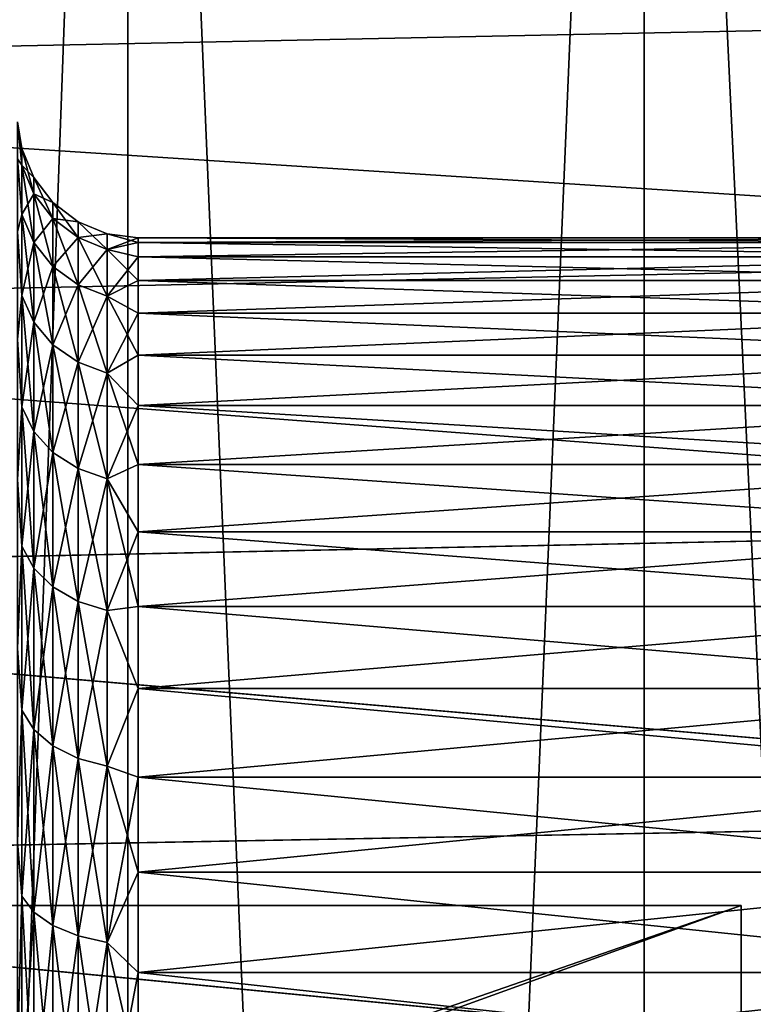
# Model space of a CAD drawing. Header units: metres. Extents: x -109 to 109, y -78 to 121.
# Tile 304 of 656: x -87.2 to -85.98, y 105.31 to 106.94. Entities that reach past the tile are written whole.
import ezdxf

# ---------------------------------------------------------------- set-up
doc = ezdxf.new("R2010")
doc.units = ezdxf.units.M
doc.layers.add('solid_508554_SW0001', color=7, linetype='CONTINUOUS')

msp = doc.modelspace()

# ---------------------------------------------------------------- linework, layer by layer
at = {"layer": 'solid_508554_SW0001'}
for points in [[(-87.758316, 109.825623, -25.499985), (-87.758324, 89.525627, -25.499985), (-87.017212, 89.525627, -24.358774)], [(-87.017204, 109.825623, -39.641228), (-87.017212, 89.525627, -39.641224), (-87.758324, 89.525627, -38.500015)], [(-87.017204, 109.825623, -39.641228), (-87.758324, 89.525627, -38.500015), (-87.758316, 109.825623, -38.500015)], [(-87.758316, 109.825623, -25.499985), (-87.017212, 89.525627, -24.358774), (-87.017204, 109.825623, -24.358772)], [(-87.017204, 109.825623, -24.358772), (-87.017212, 89.525627, -24.358774), (-86.160873, 89.525627, -23.301289)], [(-86.160873, 109.825623, -40.698708), (-86.160873, 89.525627, -40.698711), (-87.017212, 89.525627, -39.641224)], [(-86.160873, 109.825623, -40.698708), (-87.017212, 89.525627, -39.641224), (-87.017204, 109.825623, -39.641228)], [(-87.017204, 109.825623, -24.358772), (-86.160873, 89.525627, -23.301289), (-86.160873, 109.825623, -23.301292)], [(-86.160873, 109.825623, -23.301292), (-86.160873, 89.525627, -23.301289), (-85.198685, 89.525627, -22.339108)], [(-86.160873, 109.825623, -23.301292), (-85.198685, 89.525627, -22.339108), (-85.198708, 109.825623, -22.339127)], [(-85.198708, 109.825623, -41.660873), (-85.198685, 89.525627, -41.660892), (-86.160873, 89.525627, -40.698711)], [(-85.198708, 109.825623, -41.660873), (-86.160873, 89.525627, -40.698711), (-86.160873, 109.825623, -40.698708)], [(-89.188416, 106.853333, -29.170856), (-89.27124, 107.204384, -29.571938), (-84.5, 106.948959, -29.269775)], [(-89.27124, 107.204384, -34.428066), (-89.188416, 106.85334, -34.829136), (-84.5, 106.948959, -34.730225)], [(-89.188416, 106.853333, -29.170856), (-84.5, 106.948959, -29.269775), (-84.5, 106.549965, -28.897144)], [(-89.188416, 106.85334, -34.829136), (-84.5, 106.549965, -35.102856), (-84.5, 106.948959, -34.730225)], [(-89.188416, 106.85334, -34.829136), (-89.105034, 106.45192, -35.180111), (-84.5, 106.549965, -35.102856)], [(-89.105034, 106.451897, -28.819876), (-89.188416, 106.853333, -29.170856), (-84.5, 106.549965, -28.897144)], [(-87.193184, 106.696396, -32.383999), (-87.199997, 106.70665, -32.612045), (-87.199997, 106.767929, -32.205544)], [(-87.193184, 106.723862, -32), (-87.199997, 106.767929, -32.205544), (-87.199997, 106.767929, -31.794451)], [(-87.193184, 106.696396, -32.383999), (-87.199997, 106.767929, -32.205544), (-87.193184, 106.723862, -32)], [(-87.193184, 106.696396, -31.616001), (-87.199997, 106.767929, -31.794451), (-87.199997, 106.70665, -31.387949)], [(-87.193184, 106.723862, -32), (-87.199997, 106.767929, -31.794451), (-87.193184, 106.696396, -31.616001)], [(-87.193184, 106.723862, -32), (-87.17318, 106.675583, -32), (-87.17318, 106.648605, -32.377129)], [(-87.193184, 106.723862, -32), (-87.193184, 106.696396, -31.616001), (-87.17318, 106.675583, -32)], [(-87.193184, 106.696396, -32.383999), (-87.193184, 106.723862, -32), (-87.17318, 106.648605, -32.377129)], [(-87.193184, 106.614563, -32.760181), (-87.199997, 106.585457, -33.004868), (-87.199997, 106.70665, -32.612045)], [(-87.193184, 106.614563, -32.760181), (-87.199997, 106.70665, -32.612045), (-87.193184, 106.696396, -32.383999)], [(-87.193184, 106.614563, -31.239819), (-87.199997, 106.70665, -31.387949), (-87.199997, 106.585457, -30.995127)], [(-87.193184, 106.696396, -31.616001), (-87.199997, 106.70665, -31.387949), (-87.193184, 106.614563, -31.239819)], [(-87.193184, 106.696396, -31.616001), (-87.17318, 106.648605, -31.622871), (-87.17318, 106.675583, -32)], [(-87.193184, 106.696396, -31.616001), (-87.193184, 106.614563, -31.239819), (-87.17318, 106.648605, -31.622871)], [(-87.193184, 106.696396, -32.383999), (-87.17318, 106.648605, -32.377129), (-87.17318, 106.568237, -32.746578)], [(-87.193184, 106.614563, -32.760181), (-87.193184, 106.696396, -32.383999), (-87.17318, 106.568237, -32.746578)], [(-87.17318, 106.675583, -32), (-87.14135, 106.634132, -32), (-87.14135, 106.607582, -32.371227)], [(-87.17318, 106.675583, -32), (-87.17318, 106.648605, -31.622871), (-87.14135, 106.634132, -32)], [(-87.17318, 106.648605, -32.377129), (-87.17318, 106.675583, -32), (-87.14135, 106.607582, -32.371227)], [(-87.193184, 106.614563, -31.239819), (-87.17318, 106.568237, -31.253422), (-87.17318, 106.648605, -31.622871)], [(-87.17318, 106.648605, -31.622871), (-87.14135, 106.607582, -31.628771), (-87.14135, 106.634132, -32)], [(-87.17318, 106.648605, -31.622871), (-87.17318, 106.568237, -31.253422), (-87.14135, 106.607582, -31.628771)], [(-87.17318, 106.648605, -32.377129), (-87.14135, 106.607582, -32.371227), (-87.14135, 106.528465, -32.734901)], [(-87.17318, 106.568237, -32.746578), (-87.17318, 106.648605, -32.377129), (-87.14135, 106.528465, -32.734901)], [(-87.14135, 106.634132, -32), (-87.099861, 106.602341, -32), (-87.099861, 106.576118, -32.366707)], [(-87.14135, 106.634132, -32), (-87.14135, 106.607582, -31.628771), (-87.099861, 106.602341, -32)], [(-87.14135, 106.607582, -32.371227), (-87.14135, 106.634132, -32), (-87.099861, 106.576118, -32.366707)], [(-87.193184, 106.480026, -33.120888), (-87.199997, 106.585457, -33.004868), (-87.193184, 106.614563, -32.760181)], [(-87.193184, 106.614563, -31.239819), (-87.199997, 106.585457, -30.995127), (-87.193184, 106.480026, -30.879112)], [(-87.193184, 106.614563, -31.239819), (-87.193184, 106.480026, -30.879112), (-87.17318, 106.568237, -31.253422)], [(-87.193184, 106.614563, -32.760181), (-87.17318, 106.568237, -32.746578), (-87.17318, 106.436111, -33.10083)], [(-87.193184, 106.480026, -33.120888), (-87.193184, 106.614563, -32.760181), (-87.17318, 106.436111, -33.10083)], [(-87.17318, 106.568237, -31.253422), (-87.14135, 106.528465, -31.265099), (-87.14135, 106.607582, -31.628771)], [(-87.14135, 106.607582, -31.628771), (-87.099861, 106.576118, -31.633295), (-87.099861, 106.602341, -32)], [(-87.14135, 106.607582, -31.628771), (-87.14135, 106.528465, -31.265099), (-87.099861, 106.576118, -31.633295)], [(-87.14135, 106.607582, -32.371227), (-87.099861, 106.576118, -32.366707), (-87.099861, 106.497971, -32.725945)], [(-87.14135, 106.528465, -32.734901), (-87.14135, 106.607582, -32.371227), (-87.099861, 106.497971, -32.725945)], [(-87.099861, 106.602341, -32), (-87.051559, 106.58239, -32), (-87.051559, 106.556366, -32.363865)], [(-87.099861, 106.602341, -32), (-87.099861, 106.576118, -31.633295), (-87.051559, 106.58239, -32)], [(-87.099861, 106.576118, -32.366707), (-87.099861, 106.602341, -32), (-87.051559, 106.556366, -32.363865)], [(-87.193184, 106.480026, -33.120888), (-87.199997, 106.407059, -33.375237), (-87.199997, 106.585457, -33.004868)], [(-87.193184, 106.480026, -30.879112), (-87.199997, 106.585457, -30.995127), (-87.199997, 106.407059, -30.62476)], [(-87.193184, 106.480026, -30.879112), (-87.17318, 106.436111, -30.89917), (-87.17318, 106.568237, -31.253422)], [(-87.17318, 106.568237, -31.253422), (-87.17318, 106.436111, -30.89917), (-87.14135, 106.528465, -31.265099)], [(-87.17318, 106.568237, -32.746578), (-87.14135, 106.528465, -32.734901), (-87.14135, 106.398407, -33.083611)], [(-87.17318, 106.436111, -33.10083), (-87.17318, 106.568237, -32.746578), (-87.14135, 106.398407, -33.083611)], [(-87.14135, 106.528465, -31.265099), (-87.099861, 106.497971, -31.274055), (-87.099861, 106.576118, -31.633295)], [(-87.099861, 106.576118, -31.633295), (-87.051559, 106.556366, -31.636135), (-87.051559, 106.58239, -32)], [(-87.099861, 106.576118, -31.633295), (-87.099861, 106.497971, -31.274055), (-87.051559, 106.556366, -31.636135)], [(-87.099861, 106.576118, -32.366707), (-87.051559, 106.556366, -32.363865), (-87.051559, 106.478821, -32.720322)], [(-87.099861, 106.497971, -32.725945), (-87.099861, 106.576118, -32.366707), (-87.051559, 106.478821, -32.720322)], [(-87.051559, 106.58239, -32), (-87, 106.575623, -32), (-87, 106.567764, -32.200069)], [(-87.051559, 106.58239, -32), (-87.051559, 106.556366, -31.636135), (-87, 106.575623, -32)], [(-87.051559, 106.556366, -32.363865), (-87.051559, 106.58239, -32), (-87, 106.567764, -32.200069)], [(-87.051559, 106.556366, -31.636135), (-87, 106.567764, -31.799931), (-87, 106.575623, -32)], [(-87.051559, 106.556366, -31.636135), (-87, 106.544228, -31.601093), (-87, 106.567764, -31.799931)], [(-87.051559, 106.556366, -32.363865), (-87, 106.567764, -32.200069), (-87, 106.544228, -32.398907)], [(-85.400002, 106.575623, -32), (-87, 106.575623, -32), (-87, 106.567764, -31.799931)], [(-85.400002, 106.567764, -31.799931), (-85.400002, 106.575623, -32), (-87, 106.567764, -31.799931)], [(-85.400002, 106.567764, -32.200069), (-87, 106.567764, -32.200069), (-87, 106.575623, -32)], [(-85.400002, 106.575623, -32), (-85.400002, 106.567764, -32.200069), (-87, 106.575623, -32)], [(-85.400002, 106.567764, -31.799931), (-87, 106.567764, -31.799931), (-87, 106.544228, -31.601093)], [(-85.400002, 106.544228, -31.601093), (-85.400002, 106.567764, -31.799931), (-87, 106.544228, -31.601093)], [(-85.400002, 106.544228, -32.398907), (-87, 106.544228, -32.398907), (-87, 106.567764, -32.200069)], [(-85.400002, 106.567764, -32.200069), (-85.400002, 106.544228, -32.398907), (-87, 106.567764, -32.200069)], [(-87.099861, 106.497971, -31.274055), (-87.051559, 106.478821, -31.279676), (-87.051559, 106.556366, -31.636135)], [(-87.051559, 106.556366, -31.636135), (-87.051559, 106.478821, -31.279676), (-87, 106.544228, -31.601093)], [(-87.051559, 106.556366, -32.363865), (-87, 106.544228, -32.398907), (-87, 106.505173, -32.595284)], [(-87.051559, 106.478821, -32.720322), (-87.051559, 106.556366, -32.363865), (-87, 106.505173, -32.595284)], [(-89.105034, 106.451897, -28.819876), (-84.5, 106.549965, -28.897144), (-84.5, 106.103943, -28.582314)], [(-89.105034, 106.45192, -35.180111), (-84.5, 106.103943, -35.417686), (-84.5, 106.549965, -35.102856)], [(-87.051559, 106.478821, -31.279676), (-87, 106.505173, -31.404716), (-87, 106.544228, -31.601093)], [(-85.400002, 106.544228, -31.601093), (-87, 106.544228, -31.601093), (-87, 106.505173, -31.404716)], [(-85.400002, 106.505173, -31.404716), (-85.400002, 106.544228, -31.601093), (-87, 106.505173, -31.404716)], [(-85.400002, 106.505173, -32.595284), (-87, 106.505173, -32.595284), (-87, 106.544228, -32.398907)], [(-85.400002, 106.544228, -32.398907), (-85.400002, 106.505173, -32.595284), (-87, 106.544228, -32.398907)], [(-87.17318, 106.436111, -30.89917), (-87.14135, 106.398407, -30.916388), (-87.14135, 106.528465, -31.265099)], [(-87.14135, 106.528465, -31.265099), (-87.14135, 106.398407, -30.916388), (-87.099861, 106.497971, -31.274055)], [(-87.14135, 106.528465, -32.734901), (-87.099861, 106.497971, -32.725945), (-87.099861, 106.369492, -33.070408)], [(-87.14135, 106.398407, -33.083611), (-87.14135, 106.528465, -32.734901), (-87.099861, 106.369492, -33.070408)], [(-87.051559, 106.478821, -31.279676), (-87, 106.450821, -31.212008), (-87, 106.505173, -31.404716)], [(-87.051559, 106.478821, -32.720322), (-87, 106.505173, -32.595284), (-87, 106.450821, -32.787991)], [(-85.400002, 106.505173, -31.404716), (-87, 106.505173, -31.404716), (-87, 106.450821, -31.212008)], [(-85.400002, 106.450821, -31.212008), (-85.400002, 106.505173, -31.404716), (-87, 106.450821, -31.212008)], [(-85.400002, 106.450821, -32.787991), (-87, 106.450821, -32.787991), (-87, 106.505173, -32.595284)], [(-85.400002, 106.505173, -32.595284), (-85.400002, 106.450821, -32.787991), (-87, 106.505173, -32.595284)], [(-87.14135, 106.398407, -30.916388), (-87.099861, 106.369492, -30.929594), (-87.099861, 106.497971, -31.274055)], [(-87.099861, 106.497971, -31.274055), (-87.099861, 106.369492, -30.929594), (-87.051559, 106.478821, -31.279676)], [(-87.099861, 106.497971, -32.725945), (-87.051559, 106.478821, -32.720322), (-87.051559, 106.351334, -33.062119)], [(-87.099861, 106.369492, -33.070408), (-87.099861, 106.497971, -32.725945), (-87.051559, 106.351334, -33.062119)], [(-87.193184, 106.295525, -33.458778), (-87.199997, 106.407059, -33.375237), (-87.193184, 106.480026, -33.120888)], [(-87.193184, 106.480026, -30.879112), (-87.199997, 106.407059, -30.62476), (-87.193184, 106.295525, -30.541224)], [(-87.193184, 106.480026, -30.879112), (-87.193184, 106.295525, -30.541224), (-87.17318, 106.436111, -30.89917)], [(-87.193184, 106.480026, -33.120888), (-87.17318, 106.436111, -33.10083), (-87.17318, 106.254913, -33.432674)], [(-87.193184, 106.295525, -33.458778), (-87.193184, 106.480026, -33.120888), (-87.17318, 106.254913, -33.432674)], [(-87.099861, 106.369492, -30.929594), (-87.051559, 106.351334, -30.937883), (-87.051559, 106.478821, -31.279676)], [(-87.051559, 106.478821, -31.279676), (-87.051559, 106.351334, -30.937883), (-87, 106.450821, -31.212008)], [(-87.051559, 106.478821, -32.720322), (-87, 106.450821, -32.787991), (-87, 106.381523, -32.975842)], [(-87.051559, 106.351334, -33.062119), (-87.051559, 106.478821, -32.720322), (-87, 106.381523, -32.975842)], [(-89.105034, 106.45192, -35.180111), (-89.027412, 106.009567, -35.473324), (-84.5, 106.103943, -35.417686)], [(-89.027458, 106.009872, -28.52685), (-89.105034, 106.451897, -28.819876), (-84.5, 106.103943, -28.582314)], [(-87.051559, 106.351334, -30.937883), (-87, 106.381523, -31.024158), (-87, 106.450821, -31.212008)], [(-85.400002, 106.450821, -31.212008), (-87, 106.450821, -31.212008), (-87, 106.381523, -31.024158)], [(-85.400002, 106.381523, -31.024158), (-85.400002, 106.450821, -31.212008), (-87, 106.381523, -31.024158)], [(-85.400002, 106.381523, -32.975842), (-87, 106.381523, -32.975842), (-87, 106.450821, -32.787991)], [(-85.400002, 106.450821, -32.787991), (-85.400002, 106.381523, -32.975842), (-87, 106.450821, -32.787991)], [(-87.193184, 106.295525, -30.541224), (-87.17318, 106.254913, -30.567326), (-87.17318, 106.436111, -30.89917)], [(-87.17318, 106.436111, -30.89917), (-87.17318, 106.254913, -30.567326), (-87.14135, 106.398407, -30.916388)], [(-87.17318, 106.436111, -33.10083), (-87.14135, 106.398407, -33.083611), (-87.14135, 106.220039, -33.410263)], [(-87.17318, 106.254913, -33.432674), (-87.17318, 106.436111, -33.10083), (-87.14135, 106.220039, -33.410263)], [(-87.193184, 106.295525, -33.458778), (-87.199997, 106.175438, -33.71487), (-87.199997, 106.407059, -33.375237)], [(-87.193184, 106.295525, -30.541224), (-87.199997, 106.407059, -30.62476), (-87.199997, 106.175438, -30.285124)], [(-87.17318, 106.254913, -30.567326), (-87.14135, 106.220039, -30.589735), (-87.14135, 106.398407, -30.916388)], [(-87.14135, 106.398407, -30.916388), (-87.14135, 106.220039, -30.589735), (-87.099861, 106.369492, -30.929594)], [(-87.14135, 106.398407, -33.083611), (-87.099861, 106.369492, -33.070408), (-87.099861, 106.193298, -33.393078)], [(-87.14135, 106.220039, -33.410263), (-87.14135, 106.398407, -33.083611), (-87.099861, 106.193298, -33.393078)], [(-87.051559, 106.351334, -30.937883), (-87, 106.297691, -30.842327), (-87, 106.381523, -31.024158)], [(-87.051559, 106.351334, -33.062119), (-87, 106.381523, -32.975842), (-87, 106.297691, -33.157673)], [(-85.400002, 106.381523, -31.024158), (-87, 106.381523, -31.024158), (-87, 106.297691, -30.842327)], [(-85.400002, 106.297691, -30.842327), (-85.400002, 106.381523, -31.024158), (-87, 106.297691, -30.842327)], [(-85.400002, 106.297691, -33.157673), (-87, 106.297691, -33.157673), (-87, 106.381523, -32.975842)], [(-85.400002, 106.381523, -32.975842), (-85.400002, 106.297691, -33.157673), (-87, 106.381523, -32.975842)], [(-87.14135, 106.220039, -30.589735), (-87.099861, 106.193298, -30.606922), (-87.099861, 106.369492, -30.929594)], [(-87.099861, 106.369492, -30.929594), (-87.099861, 106.193298, -30.606922), (-87.051559, 106.351334, -30.937883)], [(-87.099861, 106.369492, -33.070408), (-87.051559, 106.351334, -33.062119), (-87.051559, 106.176506, -33.38229)], [(-87.099861, 106.193298, -33.393078), (-87.099861, 106.369492, -33.070408), (-87.051559, 106.176506, -33.38229)], [(-87.099861, 106.193298, -30.606922), (-87.051559, 106.176506, -30.61771), (-87.051559, 106.351334, -30.937883)], [(-87.051559, 106.351334, -30.937883), (-87.051559, 106.176506, -30.61771), (-87, 106.297691, -30.842327)], [(-87.051559, 106.351334, -33.062119), (-87, 106.297691, -33.157673), (-87, 106.19986, -33.332371)], [(-87.051559, 106.176506, -33.38229), (-87.051559, 106.351334, -33.062119), (-87, 106.19986, -33.332371)], [(-87.193184, 106.064819, -33.766968), (-87.199997, 106.175438, -33.71487), (-87.193184, 106.295525, -33.458778)], [(-87.193184, 106.295525, -30.541224), (-87.199997, 106.175438, -30.285124), (-87.193184, 106.064819, -30.23303)], [(-87.193184, 106.295525, -30.541224), (-87.193184, 106.064819, -30.23303), (-87.17318, 106.254913, -30.567326)], [(-87.193184, 106.295525, -33.458778), (-87.17318, 106.254913, -33.432674), (-87.17318, 106.028328, -33.735352)], [(-87.193184, 106.064819, -33.766968), (-87.193184, 106.295525, -33.458778), (-87.17318, 106.028328, -33.735352)], [(-87.051559, 106.176506, -30.61771), (-87, 106.19986, -30.667631), (-87, 106.297691, -30.842327)], [(-85.400002, 106.297691, -30.842327), (-87, 106.297691, -30.842327), (-87, 106.19986, -30.667631)], [(-85.400002, 106.19986, -30.667631), (-85.400002, 106.297691, -30.842327), (-87, 106.19986, -30.667631)], [(-85.400002, 106.19986, -33.332371), (-87, 106.19986, -33.332371), (-87, 106.297691, -33.157673)], [(-85.400002, 106.297691, -33.157673), (-85.400002, 106.19986, -33.332371), (-87, 106.297691, -33.157673)], [(-87.193184, 106.064819, -30.23303), (-87.17318, 106.028328, -30.264648), (-87.17318, 106.254913, -30.567326)], [(-87.17318, 106.254913, -30.567326), (-87.17318, 106.028328, -30.264648), (-87.14135, 106.220039, -30.589735)], [(-87.17318, 106.254913, -33.432674), (-87.14135, 106.220039, -33.410263), (-87.14135, 105.997002, -33.708206)], [(-87.17318, 106.028328, -33.735352), (-87.17318, 106.254913, -33.432674), (-87.14135, 105.997002, -33.708206)], [(-87.17318, 106.028328, -30.264648), (-87.14135, 105.997002, -30.291792), (-87.14135, 106.220039, -30.589735)], [(-87.14135, 106.220039, -30.589735), (-87.14135, 105.997002, -30.291792), (-87.099861, 106.193298, -30.606922)], [(-87.14135, 106.220039, -33.410263), (-87.099861, 106.193298, -33.393078), (-87.099861, 105.972977, -33.687389)], [(-87.14135, 105.997002, -33.708206), (-87.14135, 106.220039, -33.410263), (-87.099861, 105.972977, -33.687389)], [(-87.14135, 105.997002, -30.291792), (-87.099861, 105.972977, -30.312609), (-87.099861, 106.193298, -30.606922)], [(-87.099861, 106.193298, -30.606922), (-87.099861, 105.972977, -30.312609), (-87.051559, 106.176506, -30.61771)], [(-87.099861, 106.193298, -33.393078), (-87.051559, 106.176506, -33.38229), (-87.051559, 105.957893, -33.674324)], [(-87.099861, 105.972977, -33.687389), (-87.099861, 106.193298, -33.393078), (-87.051559, 105.957893, -33.674324)], [(-87.051559, 106.176506, -30.61771), (-87, 106.088623, -30.50115), (-87, 106.19986, -30.667631)], [(-87.051559, 106.176506, -33.38229), (-87, 106.19986, -33.332371), (-87, 106.088623, -33.498852)], [(-85.400002, 106.19986, -30.667631), (-87, 106.19986, -30.667631), (-87, 106.088623, -30.50115)], [(-85.400002, 106.088623, -30.50115), (-85.400002, 106.19986, -30.667631), (-87, 106.088623, -30.50115)], [(-85.400002, 106.088623, -33.498852), (-87, 106.088623, -33.498852), (-87, 106.19986, -33.332371)], [(-85.400002, 106.19986, -33.332371), (-85.400002, 106.088623, -33.498852), (-87, 106.19986, -33.332371)], [(-87.099861, 105.972977, -30.312609), (-87.051559, 105.957893, -30.325678), (-87.051559, 106.176506, -30.61771)], [(-87.051559, 106.176506, -30.61771), (-87.051559, 105.957893, -30.325678), (-87, 106.088623, -30.50115)], [(-87.051559, 106.176506, -33.38229), (-87, 106.088623, -33.498852), (-87, 105.964661, -33.65609)], [(-87.051559, 105.957893, -33.674324), (-87.051559, 106.176506, -33.38229), (-87, 105.964661, -33.65609)], [(-87.193184, 106.064819, -33.766968), (-87.199997, 105.895782, -34.01619), (-87.199997, 106.175438, -33.71487)], [(-87.193184, 106.064819, -30.23303), (-87.199997, 106.175438, -30.285124), (-87.199997, 105.895775, -29.983807)], [(-89.027458, 106.009872, -28.52685), (-84.5, 106.103943, -28.582314), (-84.5, 105.619217, -28.331148)], [(-89.027412, 106.009567, -35.473324), (-84.5, 105.619217, -35.66885), (-84.5, 106.103943, -35.417686)], [(-87.051559, 105.957893, -30.325678), (-87, 105.964661, -30.34391), (-87, 106.088623, -30.50115)], [(-85.400002, 106.088623, -30.50115), (-87, 106.088623, -30.50115), (-87, 105.964661, -30.34391)], [(-85.400002, 105.964661, -30.34391), (-85.400002, 106.088623, -30.50115), (-87, 105.964661, -30.34391)], [(-85.400002, 105.964661, -33.65609), (-87, 105.964661, -33.65609), (-87, 106.088623, -33.498852)], [(-85.400002, 106.088623, -33.498852), (-85.400002, 105.964661, -33.65609), (-87, 106.088623, -33.498852)], [(-87.193184, 105.792595, -34.039192), (-87.199997, 105.895782, -34.01619), (-87.193184, 106.064819, -33.766968)], [(-87.193184, 106.064819, -30.23303), (-87.199997, 105.895775, -29.983807), (-87.193184, 105.792595, -29.96081)], [(-87.193184, 106.064819, -30.23303), (-87.193184, 105.792595, -29.96081), (-87.17318, 106.028328, -30.264648)], [(-87.193184, 106.064819, -33.766968), (-87.17318, 106.028328, -33.735352), (-87.17318, 105.760979, -34.002701)], [(-87.193184, 105.792595, -34.039192), (-87.193184, 106.064819, -33.766968), (-87.17318, 105.760979, -34.002701)], [(-87.193184, 105.792595, -29.96081), (-87.17318, 105.760979, -29.997297), (-87.17318, 106.028328, -30.264648)], [(-87.17318, 106.028328, -30.264648), (-87.17318, 105.760979, -29.997297), (-87.14135, 105.997002, -30.291792)], [(-87.17318, 106.028328, -33.735352), (-87.14135, 105.997002, -33.708206), (-87.14135, 105.733833, -33.971375)], [(-87.17318, 105.760979, -34.002701), (-87.17318, 106.028328, -33.735352), (-87.14135, 105.733833, -33.971375)], [(-88.961327, 105.537155, -28.296587), (-89.027458, 106.009872, -28.52685), (-84.5, 105.619217, -28.331148)], [(-89.027412, 106.009567, -35.473324), (-88.961273, 105.53672, -35.70359), (-84.5, 105.619217, -35.66885)], [(-87.17318, 105.760979, -29.997297), (-87.14135, 105.733833, -30.028624), (-87.14135, 105.997002, -30.291792)], [(-87.14135, 105.997002, -30.291792), (-87.14135, 105.733833, -30.028624), (-87.099861, 105.972977, -30.312609)], [(-87.14135, 105.997002, -33.708206), (-87.099861, 105.972977, -33.687389), (-87.099861, 105.713013, -33.947353)], [(-87.14135, 105.733833, -33.971375), (-87.14135, 105.997002, -33.708206), (-87.099861, 105.713013, -33.947353)], [(-87.14135, 105.733833, -30.028624), (-87.099861, 105.713013, -30.052649), (-87.099861, 105.972977, -30.312609)], [(-87.099861, 105.972977, -30.312609), (-87.099861, 105.713013, -30.052649), (-87.051559, 105.957893, -30.325678)], [(-87.099861, 105.972977, -33.687389), (-87.051559, 105.957893, -33.674324), (-87.051559, 105.699951, -33.93227)], [(-87.099861, 105.713013, -33.947353), (-87.099861, 105.972977, -33.687389), (-87.051559, 105.699951, -33.93227)], [(-87.051559, 105.957893, -30.325678), (-87, 105.828751, -30.19688), (-87, 105.964661, -30.34391)], [(-87.051559, 105.957893, -33.674324), (-87, 105.964661, -33.65609), (-87, 105.828751, -33.80312)], [(-85.400002, 105.964661, -30.34391), (-87, 105.964661, -30.34391), (-87, 105.828751, -30.19688)], [(-85.400002, 105.828751, -30.19688), (-85.400002, 105.964661, -30.34391), (-87, 105.828751, -30.19688)], [(-85.400002, 105.828751, -33.80312), (-87, 105.828751, -33.80312), (-87, 105.964661, -33.65609)], [(-85.400002, 105.964661, -33.65609), (-85.400002, 105.828751, -33.80312), (-87, 105.964661, -33.65609)], [(-87.099861, 105.713013, -30.052649), (-87.051559, 105.699951, -30.06773), (-87.051559, 105.957893, -30.325678)], [(-87.051559, 105.957893, -30.325678), (-87.051559, 105.699951, -30.06773), (-87, 105.828751, -30.19688)], [(-87.051559, 105.699951, -33.93227), (-87.051559, 105.957893, -33.674324), (-87, 105.828751, -33.80312)], [(-87.193184, 105.792595, -34.039192), (-87.199997, 105.574348, -34.272434), (-87.199997, 105.895782, -34.01619)], [(-87.193184, 105.792595, -29.96081), (-87.199997, 105.895775, -29.983807), (-87.199997, 105.574341, -29.727562)], [(-87.051559, 105.699951, -30.06773), (-87, 105.681725, -30.060968), (-87, 105.828751, -30.19688)], [(-87.051559, 105.699951, -33.93227), (-87, 105.828751, -33.80312), (-87, 105.681725, -33.939034)], [(-85.400002, 105.828751, -30.19688), (-87, 105.828751, -30.19688), (-87, 105.681725, -30.060968)], [(-85.400002, 105.681725, -30.060968), (-85.400002, 105.828751, -30.19688), (-87, 105.681725, -30.060968)], [(-85.400002, 105.681725, -33.939034), (-87, 105.681725, -33.939034), (-87, 105.828751, -33.80312)], [(-85.400002, 105.828751, -33.80312), (-85.400002, 105.681725, -33.939034), (-87, 105.828751, -33.80312)], [(-87.193184, 105.484406, -34.269901), (-87.199997, 105.574348, -34.272434), (-87.193184, 105.792595, -34.039192)], [(-87.193184, 105.792595, -29.96081), (-87.199997, 105.574341, -29.727562), (-87.193184, 105.484406, -29.730099)], [(-87.193184, 105.792595, -29.96081), (-87.193184, 105.484406, -29.730099), (-87.17318, 105.760979, -29.997297)], [(-87.193184, 105.792595, -34.039192), (-87.17318, 105.760979, -34.002701), (-87.17318, 105.458298, -34.229282)], [(-87.193184, 105.484406, -34.269901), (-87.193184, 105.792595, -34.039192), (-87.17318, 105.458298, -34.229282)], [(-87.193184, 105.484406, -29.730099), (-87.17318, 105.458298, -29.770716), (-87.17318, 105.760979, -29.997297)], [(-87.17318, 105.760979, -29.997297), (-87.17318, 105.458298, -29.770716), (-87.14135, 105.733833, -30.028624)], [(-87.17318, 105.760979, -34.002701), (-87.14135, 105.733833, -33.971375), (-87.14135, 105.43589, -34.194412)], [(-87.17318, 105.458298, -34.229282), (-87.17318, 105.760979, -34.002701), (-87.14135, 105.43589, -34.194412)], [(-87.17318, 105.458298, -29.770716), (-87.14135, 105.43589, -29.805586), (-87.14135, 105.733833, -30.028624)], [(-87.14135, 105.733833, -30.028624), (-87.14135, 105.43589, -29.805586), (-87.099861, 105.713013, -30.052649)], [(-87.14135, 105.733833, -33.971375), (-87.099861, 105.713013, -33.947353), (-87.099861, 105.418701, -34.167671)], [(-87.14135, 105.43589, -34.194412), (-87.14135, 105.733833, -33.971375), (-87.099861, 105.418701, -34.167671)], [(-87.14135, 105.43589, -29.805586), (-87.099861, 105.418701, -29.832329), (-87.099861, 105.713013, -30.052649)], [(-87.099861, 105.713013, -30.052649), (-87.099861, 105.418701, -29.832329), (-87.051559, 105.699951, -30.06773)], [(-87.099861, 105.713013, -33.947353), (-87.051559, 105.699951, -33.93227), (-87.051559, 105.407913, -34.150883)], [(-87.099861, 105.418701, -34.167671), (-87.099861, 105.713013, -33.947353), (-87.051559, 105.407913, -34.150883)], [(-87.099861, 105.418701, -29.832329), (-87.051559, 105.407913, -29.849115), (-87.051559, 105.699951, -30.06773)], [(-87.051559, 105.699951, -30.06773), (-87.051559, 105.407913, -29.849115), (-87, 105.681725, -30.060968)], [(-87.051559, 105.699951, -33.93227), (-87, 105.681725, -33.939034), (-87, 105.524483, -34.062988)], [(-87.051559, 105.407913, -34.150883), (-87.051559, 105.699951, -33.93227), (-87, 105.524483, -34.062988)], [(-87.051559, 105.407913, -29.849115), (-87, 105.524483, -29.93701), (-87, 105.681725, -30.060968)], [(-85.400002, 105.681725, -30.060968), (-87, 105.681725, -30.060968), (-87, 105.524483, -29.93701)], [(-85.400002, 105.524483, -29.93701), (-85.400002, 105.681725, -30.060968), (-87, 105.524483, -29.93701)], [(-85.400002, 105.524483, -34.062988), (-87, 105.524483, -34.062988), (-87, 105.681725, -33.939034)], [(-85.400002, 105.681725, -33.939034), (-85.400002, 105.524483, -34.062988), (-87, 105.681725, -33.939034)], [(-88.961327, 105.537155, -28.296587), (-84.5, 105.619217, -28.331148), (-84.5, 105.104797, -28.148327)], [(-88.961273, 105.53672, -35.70359), (-84.5, 105.104797, -35.851673), (-84.5, 105.619217, -35.66885)], [(-87.193184, 105.484406, -34.269901), (-87.199997, 105.218269, -34.477921), (-87.199997, 105.574348, -34.272434)], [(-87.193184, 105.484406, -29.730099), (-87.199997, 105.574341, -29.727562), (-87.199997, 105.218269, -29.522078)], [(-88.911133, 105.043579, -28.131697), (-88.961327, 105.537155, -28.296587), (-84.5, 105.104797, -28.148327)], [(-88.961273, 105.53672, -35.70359), (-88.911118, 105.043358, -35.868362), (-84.5, 105.104797, -35.851673)], [(-87.051559, 105.407913, -29.849115), (-87, 105.358002, -29.825771), (-87, 105.524483, -29.93701)], [(-87.051559, 105.407913, -34.150883), (-87, 105.524483, -34.062988), (-87, 105.358002, -34.174229)], [(-85.400002, 105.524483, -29.93701), (-87, 105.524483, -29.93701), (-87, 105.358002, -29.825771)], [(-85.400002, 105.358002, -29.825771), (-85.400002, 105.524483, -29.93701), (-87, 105.358002, -29.825771)], [(-85.400002, 105.358002, -34.174229), (-87, 105.358002, -34.174229), (-87, 105.524483, -34.062988)], [(-85.400002, 105.524483, -34.062988), (-85.400002, 105.358002, -34.174229), (-87, 105.524483, -34.062988)], [(-87.193184, 105.146515, -34.454403), (-87.199997, 105.218269, -34.477921), (-87.193184, 105.484406, -34.269901)], [(-87.193184, 105.484406, -29.730099), (-87.199997, 105.218269, -29.522078), (-87.193184, 105.146515, -29.545597)], [(-87.193184, 105.484406, -29.730099), (-87.193184, 105.146515, -29.545597), (-87.17318, 105.458298, -29.770716)], [(-87.193184, 105.484406, -34.269901), (-87.17318, 105.458298, -34.229282), (-87.17318, 105.126457, -34.410484)], [(-87.193184, 105.146515, -34.454403), (-87.193184, 105.484406, -34.269901), (-87.17318, 105.126457, -34.410484)], [(-86, 105.469002, -32), (-89.4254, 105.469002, -32), (-86, 105.108154, -32.625)], [(-86, 104.747314, -33.25), (-86, 105.108154, -32.625), (-89.4254, 105.469002, -32)], [(-88, 104.775627, -30.799038), (-89.4254, 105.469002, -32), (-86, 105.469002, -32)], [(-86, 104.747314, -33.25), (-89.4254, 105.469002, -32), (-88, 104.775627, -33.200962)], [(-86, 105.469002, -32), (-86, 105.108154, -31.375), (-88, 104.747314, -30.75)], [(-88, 104.775627, -30.799038), (-86, 105.469002, -32), (-88, 104.747314, -30.75)], [(-87.193184, 105.146515, -29.545597), (-87.17318, 105.126457, -29.589516), (-87.17318, 105.458298, -29.770716)], [(-87.17318, 105.458298, -29.770716), (-87.17318, 105.126457, -29.589516), (-87.14135, 105.43589, -29.805586)], [(-87.17318, 105.458298, -34.229282), (-87.14135, 105.43589, -34.194412), (-87.14135, 105.109238, -34.37278)], [(-87.17318, 105.126457, -34.410484), (-87.17318, 105.458298, -34.229282), (-87.14135, 105.109238, -34.37278)], [(-86, 105.469002, -32), (-86, 105.108154, -32.625), (-86, 105.200241, -32.427525)], [(-86, 105.469002, -32), (-86, 105.200241, -32.427525), (-86, 105.256638, -32.21706)], [(-86, 105.469002, -32), (-86, 105.256638, -32.21706), (-86, 105.275627, -32)], [(-86, 105.469002, -32), (-86, 105.275627, -32), (-86, 105.256638, -31.78294)], [(-86, 105.469002, -32), (-86, 105.256638, -31.78294), (-86, 105.200241, -31.572475)], [(-86, 105.469002, -32), (-86, 105.200241, -31.572475), (-86, 105.108154, -31.375)], [(-87.17318, 105.126457, -29.589516), (-87.14135, 105.109238, -29.62722), (-87.14135, 105.43589, -29.805586)], [(-87.14135, 105.43589, -29.805586), (-87.14135, 105.109238, -29.62722), (-87.099861, 105.418701, -29.832329)], [(-87.14135, 105.43589, -34.194412), (-87.099861, 105.418701, -34.167671), (-87.099861, 105.096031, -34.343864)], [(-87.14135, 105.109238, -34.37278), (-87.14135, 105.43589, -34.194412), (-87.099861, 105.096031, -34.343864)], [(-87.14135, 105.109238, -29.62722), (-87.099861, 105.096031, -29.656136), (-87.099861, 105.418701, -29.832329)], [(-87.099861, 105.418701, -29.832329), (-87.099861, 105.096031, -29.656136), (-87.051559, 105.407913, -29.849115)], [(-87.099861, 105.418701, -34.167671), (-87.051559, 105.407913, -34.150883), (-87.051559, 105.087746, -34.32571)], [(-87.099861, 105.096031, -34.343864), (-87.099861, 105.418701, -34.167671), (-87.051559, 105.087746, -34.32571)], [(-87.099861, 105.096031, -29.656136), (-87.051559, 105.087746, -29.674288), (-87.051559, 105.407913, -29.849115)], [(-87.051559, 105.407913, -29.849115), (-87.051559, 105.087746, -29.674288), (-87, 105.358002, -29.825771)], [(-87.051559, 105.407913, -34.150883), (-87, 105.358002, -34.174229), (-87, 105.183304, -34.272064)], [(-87.051559, 105.087746, -34.32571), (-87.051559, 105.407913, -34.150883), (-87, 105.183304, -34.272064)], [(-87.051559, 105.087746, -29.674288), (-87, 105.183304, -29.727936), (-87, 105.358002, -29.825771)], [(-85.400002, 105.358002, -29.825771), (-87, 105.358002, -29.825771), (-87, 105.183304, -29.727936)], [(-85.400002, 105.183304, -29.727936), (-85.400002, 105.358002, -29.825771), (-87, 105.183304, -29.727936)], [(-85.400002, 105.183304, -34.272064), (-87, 105.183304, -34.272064), (-87, 105.358002, -34.174229)], [(-85.400002, 105.358002, -34.174229), (-85.400002, 105.183304, -34.272064), (-87, 105.358002, -34.174229)]]:
    msp.add_3dface(points, dxfattribs=at)

doc.saveas('drawing.dxf')
